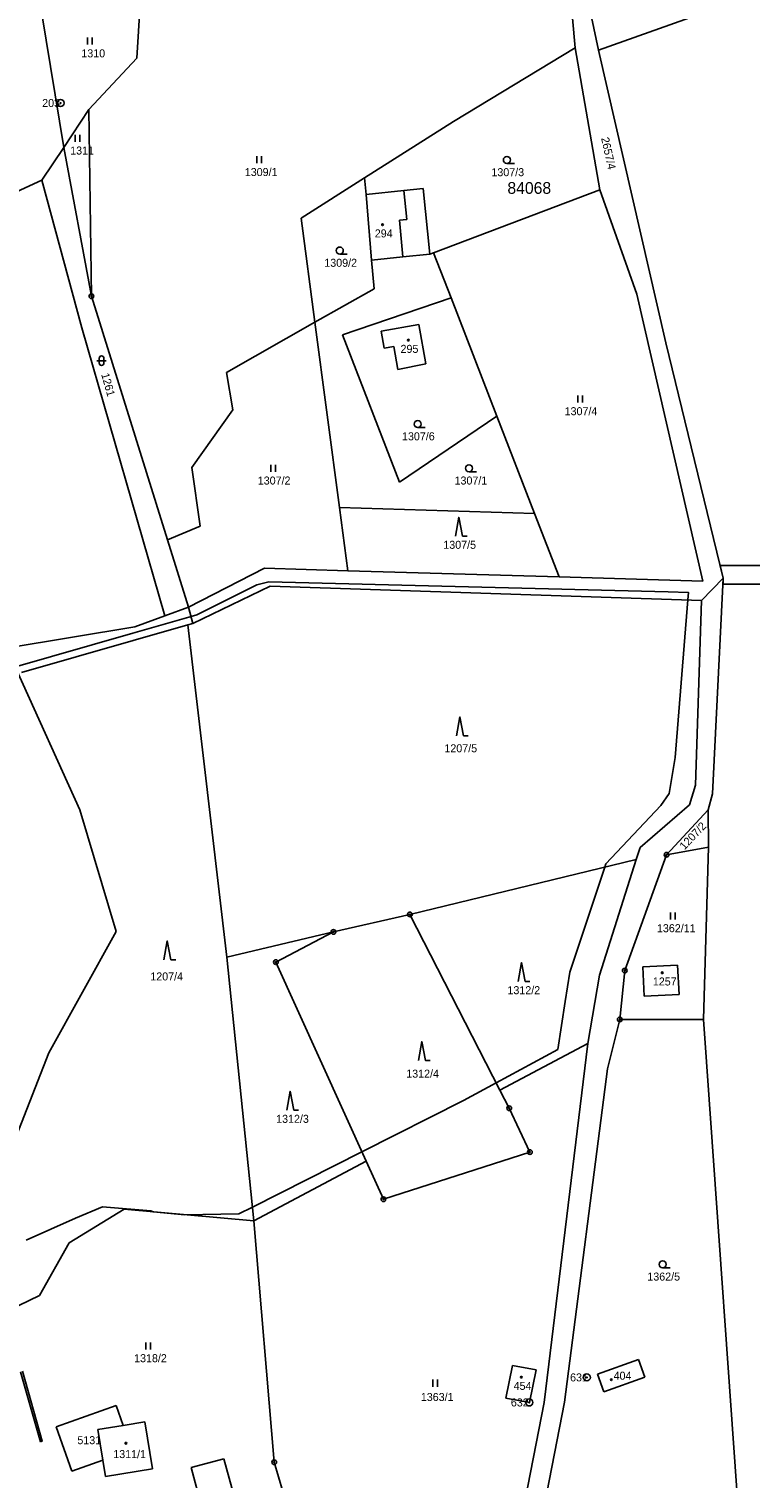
# Model space of a CAD drawing. Extents: x -439246 to -433691, y -1130252 to -1121148.
# Drawn here: x -438068.9 to -437915.7, y -1122654.9 to -1122347.2 of the extents above; entities that cross this region are included whole.
import ezdxf

# ---------------------------------------------------------------- set-up
doc = ezdxf.new("R2010")
doc.units = 0
for name, color, linetype in [('Vrstva 1', 7, 'Continuous'), ('Vrstva 17', 7, 'Continuous'), ('Vrstva 18', 7, 'Continuous'), ('Vrstva 19', 7, 'Continuous'), ('Vrstva 24', 7, 'Continuous'), ('Vrstva 25', 7, 'Continuous'), ('Vrstva 3', 7, 'Continuous'), ('Vrstva 30', 7, 'Continuous'), ('Vrstva 37', 7, 'Continuous'), ('Vrstva 4', 7, 'Continuous'), ('Vrstva 52', 7, 'Continuous'), ('Vrstva 53', 7, 'Continuous'), ('Vrstva 6', 7, 'Continuous')]:
    doc.layers.add(name, color=color, linetype=linetype)

msp = doc.modelspace()

# ---------------------------------------------------------------- linework, layer by layer
at = {"layer": 'Vrstva 1'}
for points in [[(-437900.41, -1122334.75), (-437947.85, -1122351.67)], [(-438045.97, -1122353.43), (-438045.28, -1122341.94)], [(-438066.16, -1122344.01), (-438061.54, -1122372.36)], [(-437952.81, -1122351.21), (-437953.39, -1122344.89)], [(-437947.85, -1122351.67), (-437949.39, -1122344.72)], [(-437952.81, -1122351.21), (-437978.72, -1122366.87)], [(-437947.58, -1122381.36), (-437952.81, -1122351.21)], [(-437947.85, -1122351.67), (-437933.57, -1122413.86)], [(-438056.21, -1122364.32), (-438045.97, -1122353.43)], [(-438061.54, -1122372.36), (-438056.21, -1122364.32)], [(-438056.21, -1122364.32), (-438055.64, -1122403.97)], [(-437978.72, -1122366.87), (-437997.58, -1122378.82)], [(-438066.16, -1122379.32), (-438061.54, -1122372.36)], [(-438061.54, -1122372.36), (-438055.64, -1122403.97)], [(-438077.93, -1122384.72), (-438066.16, -1122379.32)], [(-438066.16, -1122379.32), (-438057.65, -1122410.69)], [(-437997.58, -1122378.82), (-438011.09, -1122387.39)], [(-437997.28, -1122382.33), (-437997.58, -1122378.82)], [(-437997.28, -1122382.33), (-437989.24, -1122381.52)], [(-437997.28, -1122382.33), (-437996.11, -1122396.27)], [(-437989.24, -1122381.52), (-437985.11, -1122381.1)], [(-437985.11, -1122381.1), (-437983.71, -1122395.02)], [(-437982.93, -1122394.72), (-437947.58, -1122381.36)], [(-437947.58, -1122381.36), (-437939.75, -1122403.54)], [(-438011.09, -1122387.39), (-438008.15, -1122409.49)], [(-437989.49, -1122395.6), (-437996.11, -1122396.27)], [(-437983.71, -1122395.02), (-437989.49, -1122395.6)], [(-437983.71, -1122395.02), (-437982.93, -1122394.72)], [(-437979.21, -1122404.32), (-437982.93, -1122394.72)], [(-437996.11, -1122396.27), (-437995.59, -1122402.4)], [(-438055.64, -1122403.97), (-438039.51, -1122455.67)], [(-438008.15, -1122409.49), (-437995.59, -1122402.4)], [(-437979.21, -1122404.32), (-438002.27, -1122412.14)], [(-437979.21, -1122404.32), (-437969.49, -1122429.41)], [(-437939.75, -1122403.54), (-437925.72, -1122464.46)], [(-438057.65, -1122410.69), (-438040.05, -1122471.83)], [(-438026.97, -1122420.14), (-438008.15, -1122409.49)], [(-438008.15, -1122409.49), (-438002.91, -1122448.83)], [(-437986.05, -1122409.98), (-437994.07, -1122411.38)], [(-437984.6, -1122418.3), (-437986.05, -1122409.98)], [(-438002.27, -1122412.14), (-437990.17, -1122443.42)], [(-437994.07, -1122411.38), (-437993.44, -1122414.98)], [(-437933.57, -1122413.86), (-437921.36, -1122463.81)], [(-437993.44, -1122414.98), (-437991.38, -1122414.62)], [(-437991.38, -1122414.62), (-437990.53, -1122419.49)], [(-438025.6, -1122428.06), (-438026.97, -1122420.14)], [(-437990.53, -1122419.49), (-437984.6, -1122418.3)], [(-438034.3, -1122440.31), (-438025.6, -1122428.06)], [(-437969.49, -1122429.41), (-437990.17, -1122443.42)], [(-437969.49, -1122429.41), (-437961.49, -1122450.08)], [(-438032.56, -1122452.77), (-438034.3, -1122440.31)], [(-438002.91, -1122448.83), (-437961.49, -1122450.08)], [(-438002.91, -1122448.83), (-438001.13, -1122462.25)], [(-437961.49, -1122450.08), (-437956.26, -1122463.56)], [(-438039.51, -1122455.67), (-438032.56, -1122452.77)], [(-438039.51, -1122455.67), (-438035.03, -1122470.01)], [(-438018.88, -1122461.73), (-438035.03, -1122470.01)], [(-438001.13, -1122462.25), (-438018.88, -1122461.73)], [(-437956.26, -1122463.56), (-438001.13, -1122462.25)], [(-437925.72, -1122464.46), (-437956.26, -1122463.56)], [(-438034.08, -1122473.46), (-438017.63, -1122465.54)], [(-438017.63, -1122465.54), (-437926, -1122468.56)], [(-437926, -1122468.56), (-437921.36, -1122463.81)], [(-437921.36, -1122463.81), (-437923.65, -1122509.61)], [(-437926, -1122468.56), (-437927.29, -1122507.8)], [(-438040.05, -1122471.83), (-438046.42, -1122474.15)], [(-438035.03, -1122470.01), (-438040.05, -1122471.83)], [(-438035.03, -1122470.01), (-438034.08, -1122473.46)], [(-438046.42, -1122474.15), (-438073.34, -1122478.62)], [(-438070.5, -1122483.87), (-438035.16, -1122473.77)], [(-438035.16, -1122473.77), (-438034.08, -1122473.46)], [(-437927.29, -1122507.8), (-437928.54, -1122511.98)], [(-437923.65, -1122509.61), (-437924.55, -1122513.02)], [(-437928.54, -1122511.98), (-437939, -1122521.02)], [(-437933.42, -1122522.57), (-437924.55, -1122513.02)], [(-437924.55, -1122513.02), (-437924.52, -1122520.93)], [(-437939, -1122521.02), (-437939.9, -1122523.59)], [(-437924.52, -1122520.93), (-437933.42, -1122522.57)], [(-437925.55, -1122557.52), (-437924.52, -1122520.93)], [(-437939.9, -1122523.59), (-437987.95, -1122535.24)], [(-437947.66, -1122548.1), (-437939.9, -1122523.59)], [(-437933.42, -1122522.57), (-437942.31, -1122547.16)], [(-437987.95, -1122535.24), (-438004.22, -1122538.96)], [(-437968.82, -1122572.57), (-437987.95, -1122535.24)], [(-438004.22, -1122538.96), (-438026.88, -1122544.33)], [(-438016.44, -1122545.37), (-438004.22, -1122538.96)], [(-438026.88, -1122544.33), (-438021.12, -1122600.33)], [(-438016.44, -1122545.37), (-437997.25, -1122587.66)], [(-437938.48, -1122546.36), (-437931.06, -1122546)], [(-437938.18, -1122552.6), (-437938.48, -1122546.36)], [(-437930.76, -1122552.22), (-437931.06, -1122546)], [(-437950.14, -1122562.65), (-437947.66, -1122548.1)], [(-437942.31, -1122547.16), (-437943.35, -1122557.52)], [(-437930.76, -1122552.22), (-437938.18, -1122552.6)], [(-437946, -1122568.02), (-437943.35, -1122557.52)], [(-437943.35, -1122557.52), (-437925.55, -1122557.52)], [(-437925.55, -1122557.52), (-437917.01, -1122678.44)], [(-437968.82, -1122572.57), (-437950.14, -1122562.65)], [(-437959.45, -1122638.91), (-437950.14, -1122562.65)], [(-437955.13, -1122638.83), (-437946, -1122568.02)], [(-437966.86, -1122576.39), (-437968.82, -1122572.57)], [(-437962.46, -1122585.71), (-437966.86, -1122576.39)], [(-437993.59, -1122595.73), (-437962.46, -1122585.71)], [(-438021.12, -1122600.33), (-437997.25, -1122587.66)], [(-437997.25, -1122587.66), (-437993.59, -1122595.73)], [(-438060.34, -1122605), (-438048.69, -1122597.83)], [(-438048.69, -1122597.83), (-438021.12, -1122600.33)], [(-438021.12, -1122600.33), (-438016.8, -1122651.56)], [(-438066.65, -1122616.16), (-438060.34, -1122605)], [(-438089.14, -1122627.01), (-438066.65, -1122616.16)], [(-437948.1, -1122632.85), (-437939.39, -1122629.72)], [(-437939.39, -1122629.72), (-437938.05, -1122633.48)], [(-437966.17, -1122631.02), (-437967.57, -1122637.94)], [(-437961.16, -1122631.95), (-437966.17, -1122631.02)], [(-437961.16, -1122631.95), (-437962.56, -1122638.87)], [(-437948.1, -1122632.85), (-437946.75, -1122636.6)], [(-437946.75, -1122636.6), (-437938.05, -1122633.48)], [(-437969.23, -1122688.93), (-437959.45, -1122638.91)], [(-437962.56, -1122638.87), (-437967.57, -1122637.94)], [(-437964.72, -1122688.2), (-437955.13, -1122638.83)], [(-438063.14, -1122644.03), (-438050.42, -1122639.5)], [(-438050.42, -1122639.5), (-438048.91, -1122643.75)], [(-438063.14, -1122644.03), (-438059.78, -1122653.46)], [(-438048.91, -1122643.75), (-438054.28, -1122644.62)], [(-438054.28, -1122644.62), (-438053.22, -1122651.12)], [(-438044.31, -1122643), (-438048.91, -1122643.75)], [(-438042.7, -1122653), (-438044.31, -1122643)], [(-438059.78, -1122653.46), (-438053.22, -1122651.12)], [(-438053.22, -1122651.12), (-438052.65, -1122654.61)], [(-438034.42, -1122652.71), (-438027.47, -1122650.85)], [(-438025.27, -1122659.06), (-438027.47, -1122650.85)], [(-438052.65, -1122654.61), (-438042.7, -1122653)], [(-438032.23, -1122660.92), (-438034.42, -1122652.71)], [(-438016.8, -1122651.56), (-438014.03, -1122660.92)]]:
    msp.add_lwpolyline(points, dxfattribs=at)
at = {"layer": 'Vrstva 24'}
for centre, radius in [((-438062.19, -1122362.92), 0.75), ((-438062.19, -1122362.92), 0.1), ((-438055.64, -1122403.97), 0.5), ((-438055.64, -1122403.97), 0.1), ((-437933.42, -1122522.57), 0.5), ((-437933.42, -1122522.57), 0.1), ((-437987.95, -1122535.24), 0.5), ((-437987.95, -1122535.24), 0.1), ((-438004.22, -1122538.96), 0.5), ((-438004.22, -1122538.96), 0.1), ((-438016.44, -1122545.37), 0.5), ((-438016.44, -1122545.37), 0.1), ((-437942.31, -1122547.16), 0.5), ((-437942.31, -1122547.16), 0.1), ((-437943.35, -1122557.52), 0.5), ((-437943.35, -1122557.52), 0.1), ((-437966.86, -1122576.39), 0.5), ((-437966.86, -1122576.39), 0.1), ((-437962.46, -1122585.71), 0.5), ((-437962.46, -1122585.71), 0.1), ((-437993.59, -1122595.73), 0.5), ((-437993.59, -1122595.73), 0.1), ((-437950.36, -1122633.55), 0.75), ((-437950.36, -1122633.55), 0.1), ((-437962.59, -1122638.87), 0.75), ((-437962.59, -1122638.87), 0.1), ((-438016.8, -1122651.56), 0.5), ((-438016.8, -1122651.56), 0.1)]:
    msp.add_circle(centre, radius, dxfattribs=at)
at = {"layer": 'Vrstva 25'}
for p, q in [((-438056.47, -1122350.52), (-438056.47, -1122349.02)), ((-438055.47, -1122350.52), (-438055.47, -1122349.02)), ((-438059.13, -1122371.16), (-438059.13, -1122369.66)), ((-438058.13, -1122371.16), (-438058.13, -1122369.66)), ((-438020.49, -1122375.73), (-438020.49, -1122374.23)), ((-438019.49, -1122375.73), (-438019.49, -1122374.23)), ((-437967.35, -1122375.76), (-437965.75, -1122375.76)), ((-438002.87, -1122395), (-438001.27, -1122395)), ((-438054, -1122418.14), (-438054, -1122417.14)), ((-438053, -1122417.14), (-438053, -1122418.14)), ((-438054.5, -1122417.64), (-438052.5, -1122417.64)), ((-437952.28, -1122426.52), (-437952.28, -1122425.02)), ((-437951.28, -1122426.52), (-437951.28, -1122425.02)), ((-437986.3, -1122431.85), (-437984.7, -1122431.85)), ((-438017.5, -1122441.24), (-438017.5, -1122439.74)), ((-438016.5, -1122441.24), (-438016.5, -1122439.74)), ((-437975.4, -1122441.24), (-437973.8, -1122441.24)), ((-437932.57, -1122536.31), (-437932.57, -1122534.81)), ((-437931.57, -1122536.31), (-437931.57, -1122534.81)), ((-437934.25, -1122610.29), (-437932.65, -1122610.29)), ((-438044.09, -1122627.62), (-438044.09, -1122626.12)), ((-438043.09, -1122627.62), (-438043.09, -1122626.12)), ((-437983.1, -1122635.52), (-437983.1, -1122634.02)), ((-437982.1, -1122635.52), (-437982.1, -1122634.02))]:
    msp.add_line(p, q, dxfattribs=at)
for points in [[(-437978.27, -1122454.89), (-437977.57, -1122450.89), (-437976.77, -1122454.89), (-437975.77, -1122454.89)], [(-437978.05, -1122497.28), (-437977.35, -1122493.28), (-437976.55, -1122497.28), (-437975.55, -1122497.28)], [(-438040.24, -1122544.85), (-438039.54, -1122540.85), (-438038.74, -1122544.85), (-438037.74, -1122544.85)], [(-437964.95, -1122549.47), (-437964.25, -1122545.47), (-437963.45, -1122549.47), (-437962.45, -1122549.47)], [(-437986.15, -1122566.25), (-437985.45, -1122562.25), (-437984.65, -1122566.25), (-437983.65, -1122566.25)], [(-438014.11, -1122576.79), (-438013.41, -1122572.79), (-438012.61, -1122576.79), (-438011.61, -1122576.79)]]:
    msp.add_lwpolyline(points, dxfattribs=at)
for centre, radius in [((-437967.35, -1122375.01), 0.75), ((-437993.78, -1122388.76), 0.175), ((-438002.87, -1122394.25), 0.75), ((-437988.31, -1122413.28), 0.175), ((-437986.3, -1122431.1), 0.75), ((-437975.4, -1122440.49), 0.75), ((-437934.34, -1122547.62), 0.175), ((-437934.25, -1122609.54), 0.75), ((-437964.29, -1122633.5), 0.175), ((-437945.16, -1122634.04), 0.175), ((-438048.33, -1122647.52), 0.175)]:
    msp.add_circle(centre, radius, dxfattribs=at)
for centre, start, end in [((-438053.5, -1122417.14), 0, 180), ((-438053.5, -1122418.14), 180, 0)]:
    msp.add_arc(centre, 0.5, start, end, dxfattribs=at)
at = {"layer": 'Vrstva 3'}
for points in [[(-437997.28, -1122382.33), (-437989.24, -1122381.52)], [(-437997.28, -1122382.33), (-437996.11, -1122396.27)], [(-437989.24, -1122381.52), (-437988.62, -1122387.67)], [(-437990.15, -1122387.8), (-437988.62, -1122387.67)], [(-437990.15, -1122387.8), (-437989.49, -1122395.6)], [(-437989.49, -1122395.6), (-437996.11, -1122396.27)], [(-437986.05, -1122409.98), (-437994.07, -1122411.38)], [(-437984.6, -1122418.3), (-437986.05, -1122409.98)], [(-437994.07, -1122411.38), (-437993.44, -1122414.98)], [(-437993.44, -1122414.98), (-437991.38, -1122414.62)], [(-437991.38, -1122414.62), (-437990.53, -1122419.49)], [(-437990.53, -1122419.49), (-437984.6, -1122418.3)], [(-437938.48, -1122546.36), (-437931.06, -1122546)], [(-437938.18, -1122552.6), (-437938.48, -1122546.36)], [(-437930.76, -1122552.22), (-437931.06, -1122546)], [(-437930.76, -1122552.22), (-437938.18, -1122552.6)], [(-437948.1, -1122632.85), (-437939.39, -1122629.72)], [(-437939.39, -1122629.72), (-437938.05, -1122633.48)], [(-437966.17, -1122631.02), (-437967.57, -1122637.94)], [(-437961.16, -1122631.95), (-437966.17, -1122631.02)], [(-437961.16, -1122631.95), (-437962.56, -1122638.87)], [(-437948.1, -1122632.85), (-437946.75, -1122636.6)], [(-437946.75, -1122636.6), (-437938.05, -1122633.48)], [(-437962.56, -1122638.87), (-437967.57, -1122637.94)], [(-438048.91, -1122643.75), (-438054.28, -1122644.62)], [(-438054.28, -1122644.62), (-438053.22, -1122651.12)], [(-438044.31, -1122643), (-438048.91, -1122643.75)], [(-438042.7, -1122653), (-438044.31, -1122643)], [(-438053.22, -1122651.12), (-438052.65, -1122654.61)], [(-438052.65, -1122654.61), (-438042.7, -1122653)]]:
    msp.add_lwpolyline(points, dxfattribs=at)
at = {"layer": 'Vrstva 30'}
for points in [[(-437922.02, -1122461.1), (-437909.36, -1122461.11), (-437880.54, -1122473.3), (-437872.74, -1122471.01), (-437872.32, -1122475.06), (-437880.79, -1122477.54), (-437910.18, -1122465.11), (-437921.42, -1122465.1), (-437921.36, -1122463.81), (-437922.02, -1122461.1)], [(-438066.49, -1122647.2), (-438070.7, -1122632.39)], [(-438070.32, -1122632.26), (-438066.1, -1122647.1), (-438066.49, -1122647.2)]]:
    msp.add_lwpolyline(points, dxfattribs=at)
at = {"layer": 'Vrstva 37'}
for centre in [(-437993.78, -1122388.76), (-437988.31, -1122413.28), (-437934.34, -1122547.62), (-437964.29, -1122633.5), (-437945.16, -1122634.04), (-438048.33, -1122647.52)]:
    msp.add_circle(centre, 0.175, dxfattribs=at)
at = {"layer": 'Vrstva 4'}
for points in [[(-437989.24, -1122381.52), (-437988.62, -1122387.67)], [(-437990.15, -1122387.8), (-437988.62, -1122387.67)], [(-437990.15, -1122387.8), (-437989.49, -1122395.6)]]:
    msp.add_lwpolyline(points, dxfattribs=at)
at = {"layer": 'Vrstva 52'}
msp.add_lwpolyline([(-438072.8, -1122482.94), (-438046.82, -1122475.51), (-438034.48, -1122471.99), (-438033.25, -1122471.64), (-438020.47, -1122465.25), (-438017.91, -1122464.61), (-437933.1, -1122466.74), (-437928.78, -1122466.85), (-437928.91, -1122468.46), (-437931.61, -1122501.9), (-437932.89, -1122509.57), (-437934.6, -1122512.13), (-437946.32, -1122524.49), (-437946.55, -1122525.2), (-437953.99, -1122547.5), (-437954.96, -1122553.75), (-437956.54, -1122563.91), (-437969.62, -1122571), (-437976.57, -1122574.77), (-437998.16, -1122585.66), (-438021.42, -1122597.4), (-438024.3, -1122598.85), (-438035.76, -1122599), (-438042.52, -1122598.39), (-438043.05, -1122598.21), (-438053.28, -1122597.36), (-438059.03, -1122599.7), (-438069.48, -1122604.39)], dxfattribs=at)
at = {"layer": 'Vrstva 6'}
for points in [[(-438026.88, -1122544.33), (-438035.16, -1122473.77)], [(-438058.14, -1122513), (-438071.53, -1122483.45)], [(-438050.36, -1122538.87), (-438058.14, -1122513)], [(-438064.72, -1122564.65), (-438050.36, -1122538.87)], [(-438089.14, -1122627.01), (-438064.72, -1122564.65)]]:
    msp.add_lwpolyline(points, dxfattribs=at)

# ---------------------------------------------------------------- texts
at = {"layer": 'Vrstva 17'}
for s, p in [('203', (-438066.11, -1122363.77)), ('631', (-437953.92, -1122634.4)), ('632', (-437966.51, -1122639.72))]:
    msp.add_text(s, height=1.7, dxfattribs=at).set_placement(p)
at = {"layer": 'Vrstva 18'}
for s, p in [('1310', (-438057.79, -1122353.22)), ('1311', (-438060.16, -1122373.86)), ('1309/1', (-438023.05, -1122378.43)), ('1307/3', (-437970.64, -1122378.46)), ('1309/2', (-438006.15, -1122397.7)), ('1307/4', (-437955.08, -1122429.22)), ('1307/6', (-437989.64, -1122434.55)), ('1307/2', (-438020.29, -1122443.94)), ('1307/1', (-437978.47, -1122443.94)), ('1307/5', (-437980.86, -1122457.59)), ('1207/5', (-437980.63, -1122500.8)), ('1362/11', (-437935.46, -1122539.01)), ('1207/4', (-438043.13, -1122549.25)), ('1312/2', (-437967.23, -1122552.17)), ('1312/4', (-437988.74, -1122569.9)), ('1312/3', (-438016.39, -1122579.49)), ('1362/5', (-437937.5, -1122612.99)), ('1318/2', (-438046.57, -1122630.32)), ('1363/1', (-437985.64, -1122638.56)), ('5131', (-438058.63, -1122647.73))]:
    msp.add_text(s, height=1.7, dxfattribs=at).set_placement(p)
for s, rotation, p in [('2657/4', 282.5986, (-437947.34, -1122370.39)), ('1261', 285.8417, (-438053.59, -1122420.53)), ('1207/2', 46.5239, (-437929.61, -1122521.65))]:
    msp.add_text(s, height=1.7, rotation=rotation, dxfattribs=at).set_placement(p)
at = {"layer": 'Vrstva 19'}
for s, p in [('294', (-437995.42, -1122391.46)), ('295', (-437989.95, -1122415.98)), ('1257', (-437936.33, -1122550.32)), ('404', (-437944.67, -1122634.04)), ('454', (-437965.92, -1122636.2)), ('1311/1', (-438051, -1122650.68))]:
    msp.add_text(s, height=1.7, dxfattribs=at).set_placement(p)
at = {"layer": 'Vrstva 53'}
msp.add_text('84068', height=2.5, dxfattribs=at).set_placement((-437967.24, -1122382.21))

doc.saveas('drawing.dxf')
